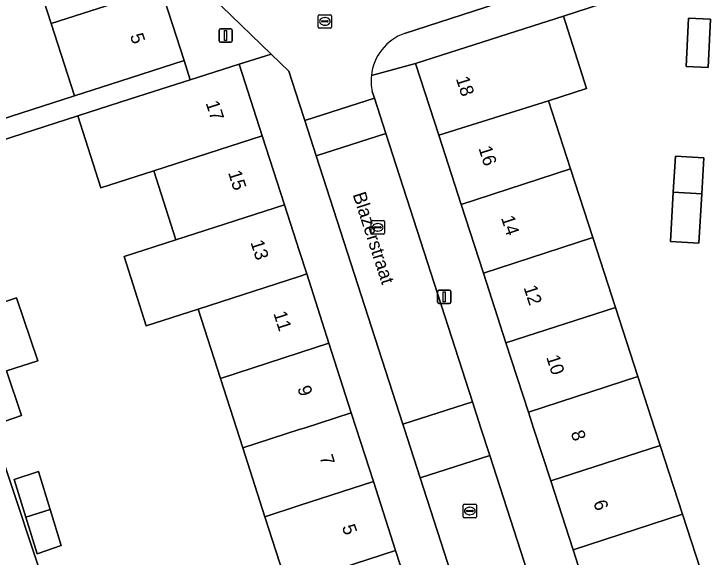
# Model space of a CAD drawing. Extents: x 159371 to 159986, y 382987 to 383597.
# Drawn here: x 159478.7 to 159530.9, y 383240.4 to 383280.9 of the extents above; entities that cross this region are included whole.
import ezdxf

# ---------------------------------------------------------------- set-up
doc = ezdxf.new("R2010")
doc.units = 0
for name, color, linetype in [('IMGEO_Erf', 7, 'Continuous'), ('IMGEO_Kolk', 7, 'Continuous'), ('IMGEO_Lichtmast', 7, 'Continuous'), ('IMGEO_Muur', 7, 'Continuous'), ('IMGEO_Openbare_ruimte_label', 7, 'Continuous'), ('IMGEO_Pand', 7, 'Continuous'), ('IMGEO_Pand_nummerreeks', 7, 'Continuous'), ('IMGEO_Rijbaan_lokaal_open', 7, 'Continuous'), ('IMGEO_Rioolput', 7, 'Continuous'), ('IMGEO_Voetpad_open', 7, 'Continuous')]:
    doc.layers.add(name, color=color, linetype=linetype)

msp = doc.modelspace()

# ---------------------------------------------------------------- linework, layer by layer
at = {"layer": 'IMGEO_Erf'}
for points in [[(159461.649, 383281.861), (159463.068, 383277.363), (159465.186, 383278.063), (159466.13, 383275.206), (159467.066, 383272.374), (159464.947, 383271.674), (159465.78, 383269.153), (159483.239, 383274.78), (159481.503, 383280.166), (159479.855, 383285.277)], [(159531.284, 383283.727), (159529.246, 383283.829), (159519.728, 383280.725), (159521.455, 383275.325), (159518.605, 383274.414), (159520.255, 383269.333), (159521.919, 383264.211), (159523.611, 383259.001), (159525.285, 383253.847), (159526.535, 383250), (159526.957, 383248.702), (159528.622, 383243.576), (159530.29, 383238.439), (159532.035, 383233.068)], [(159474.303, 383258.392), (159484.606, 383227.42), (159485.248, 383225.462), (159487.33, 383226.144), (159488.238, 383223.375), (159486.157, 383222.692), (159486.209, 383222.532), (159488.475, 383223.275), (159502.462, 383227.783), (159500.748, 383233.11), (159500, 383235.437), (159499.1, 383238.237), (159497.445, 383243.381), (159495.793, 383248.517), (159495.316, 383250), (159494.126, 383253.699), (159492.462, 383258.873), (159488.591, 383257.619), (159486.93, 383262.784), (159490.801, 383264.037), (159489.146, 383269.183), (159485.21, 383267.909), (159483.482, 383273.28), (159466.224, 383267.732)]]:
    msp.add_lwpolyline(points, dxfattribs=at)
for points in [[(159528.882, 383276.979), (159529.073, 383280.572), (159530.715, 383280.49), (159530.524, 383276.897)], [(159529.833, 383263.801), (159527.716, 383263.923), (159527.927, 383267.583), (159528.084, 383270.283), (159530.2, 383270.161), (159530.045, 383267.471)], [(159478.148, 383254.256), (159479.278, 383250.923), (159477.321, 383250.26), (159476.181, 383253.622), (159475.271, 383256.307), (159474.609, 383258.259), (159478.911, 383259.716), (159480.504, 383255.016)], [(159482.238, 383241.236), (159480.434, 383240.625), (159479.6, 383243.34), (159478.734, 383246.157), (159480.537, 383246.768), (159481.413, 383243.92)]]:
    msp.add_lwpolyline(points, close=True, dxfattribs=at)
at = {"layer": 'IMGEO_Kolk'}
for p, q in [((159505.369, 383264.546), (159505.369, 383265.398)), ((159505.444, 383265.472), (159506.296, 383265.472)), ((159505.857, 383265.252), (159505.882, 383265.252)), ((159506.37, 383265.398), (159506.37, 383264.546)), ((159505.628, 383264.966), (159505.628, 383264.978)), ((159506.066, 383264.929), (159505.668, 383264.929)), ((159505.671, 383265.015), (159506.069, 383265.015)), ((159506.112, 383264.978), (159506.112, 383264.966)), ((159506.296, 383264.472), (159505.444, 383264.472)), ((159505.88, 383264.692), (159505.855, 383264.692)), ((159512.239, 383243.382), (159512.239, 383244.234)), ((159512.314, 383244.308), (159513.166, 383244.308)), ((159512.541, 383243.851), (159512.939, 383243.851)), ((159512.727, 383244.088), (159512.752, 383244.088)), ((159513.24, 383244.234), (159513.24, 383243.382)), ((159512.498, 383243.802), (159512.498, 383243.814)), ((159512.936, 383243.765), (159512.538, 383243.765)), ((159512.75, 383243.528), (159512.725, 383243.528)), ((159512.982, 383243.814), (159512.982, 383243.802)), ((159513.166, 383243.308), (159512.314, 383243.308))]:
    msp.add_line(p, q, dxfattribs=at)
for points in [[(159505.369, 383264.546), (159505.369, 383265.398)], [(159505.444, 383265.472), (159506.296, 383265.472)], [(159506.37, 383265.398), (159506.37, 383264.546)], [(159506.296, 383264.472), (159505.444, 383264.472)], [(159512.239, 383243.382), (159512.239, 383244.234)], [(159512.314, 383244.308), (159513.166, 383244.308)], [(159513.24, 383244.234), (159513.24, 383243.382)], [(159513.166, 383243.308), (159512.314, 383243.308)]]:
    msp.add_lwpolyline(points, dxfattribs=at)
for centre, radius, start, end in [((159505.446, 383265.396), 0.0765, 91.552, 178.448), ((159505.446, 383265.396), 0.0765, 91.552, 178.448), ((159506.294, 383265.396), 0.0765, 1.552, 88.448), ((159506.294, 383265.396), 0.0765, 1.552, 88.448), ((159505.668, 383264.975), 0.0403, 85.8775, 175.7526), ((159505.665, 383264.965), 0.0366, 178.938, 274.7102), ((159506.069, 383264.972), 0.043, 264.8664, 352.4533), ((159506.073, 383264.977), 0.0386, 1.7309, 96.639), ((159505.446, 383264.548), 0.0765, 181.552, 268.448), ((159505.446, 383264.548), 0.0765, 181.552, 268.448), ((159506.294, 383264.548), 0.0765, 271.552, 358.448), ((159506.294, 383264.548), 0.0765, 271.552, 358.448), ((159512.316, 383244.232), 0.0765, 91.552, 178.448), ((159512.316, 383244.232), 0.0765, 91.552, 178.448), ((159512.538, 383243.811), 0.0403, 85.8775, 175.7526), ((159512.943, 383243.813), 0.0386, 1.7309, 96.639), ((159513.164, 383244.232), 0.0765, 1.552, 88.448), ((159513.164, 383244.232), 0.0765, 1.552, 88.448), ((159512.316, 383243.384), 0.0765, 181.552, 268.448), ((159512.316, 383243.384), 0.0765, 181.552, 268.448), ((159512.535, 383243.801), 0.0366, 178.938, 274.7102), ((159512.939, 383243.808), 0.043, 264.8664, 352.4533), ((159513.164, 383243.384), 0.0765, 271.552, 358.448), ((159513.164, 383243.384), 0.0765, 271.552, 358.448)]:
    msp.add_arc(centre, radius, start, end, dxfattribs=at)
for centre, major_axis, ratio, start_param, end_param in [((159505.856, 383264.972), (-0.387, 0.002), 0.722429, 4.712389, 7.853982), ((159505.881, 383264.972), (-0.39, 0.002), 0.717154, 1.570796, 4.712389), ((159512.726, 383243.808), (-0.387, 0.002), 0.722429, 4.712389, 7.853982), ((159512.751, 383243.808), (-0.39, 0.002), 0.717154, 1.570796, 4.712389)]:
    msp.add_ellipse(centre, major_axis=major_axis, ratio=ratio, start_param=start_param, end_param=end_param, dxfattribs=at)
at = {"layer": 'IMGEO_Lichtmast'}
for p, q in [((159494.019, 383278.878), (159494.019, 383279.678)), ((159494.019, 383279.678), (159494.019, 383278.878)), ((159494.119, 383279.778), (159494.909, 383279.778)), ((159494.909, 383279.778), (159494.119, 383279.778)), ((159495.009, 383279.678), (159495.009, 383278.878)), ((159495.009, 383278.878), (159495.009, 383279.678)), ((159494.909, 383278.778), (159494.119, 383278.778)), ((159494.119, 383278.778), (159494.909, 383278.778)), ((159510.337, 383259.393), (159510.337, 383260.193)), ((159510.337, 383260.193), (159510.337, 383259.393)), ((159510.437, 383260.293), (159511.227, 383260.293)), ((159511.227, 383260.293), (159510.437, 383260.293)), ((159511.327, 383260.193), (159511.327, 383259.393)), ((159511.327, 383259.393), (159511.327, 383260.193)), ((159511.227, 383259.293), (159510.437, 383259.293)), ((159510.437, 383259.293), (159511.227, 383259.293))]:
    msp.add_line(p, q, dxfattribs=at)
for points in [[(159494.439, 383279.653), (159494.589, 383279.653), (159494.589, 383278.903), (159494.439, 383278.903), (159494.439, 383279.653)], [(159510.757, 383260.168), (159510.907, 383260.168), (159510.907, 383259.418), (159510.757, 383259.418), (159510.757, 383260.168)]]:
    msp.add_lwpolyline(points, dxfattribs=at)
for centre, start, end in [((159494.119, 383279.678), 90, 180), ((159494.119, 383279.678), 90, 180), ((159494.909, 383279.678), 0, 90), ((159494.909, 383279.678), 360, 90), ((159494.119, 383278.878), 180, 270), ((159494.119, 383278.878), 180, 270), ((159494.909, 383278.878), 270, 0), ((159494.909, 383278.878), 270, 0), ((159510.437, 383260.193), 90, 180), ((159510.437, 383260.193), 90, 180), ((159511.227, 383260.193), 0, 90), ((159511.227, 383260.193), 360, 90), ((159510.437, 383259.393), 180, 270), ((159510.437, 383259.393), 180, 270), ((159511.227, 383259.393), 270, 0), ((159511.227, 383259.393), 270, 0)]:
    msp.add_arc(centre, 0.1, start, end, dxfattribs=at)
at = {"layer": 'IMGEO_Muur'}
msp.add_lwpolyline([(159519.728, 383280.725), (159529.246, 383283.829)], dxfattribs=at)
at = {"layer": 'IMGEO_Pand'}
for points in [[(159481.503, 383280.166), (159489.673, 383282.802), (159488.026, 383287.914), (159479.855, 383285.277)], [(159481.503, 383280.166), (159483.239, 383274.78), (159486.65, 383275.883), (159491.407, 383277.42), (159489.673, 383282.802)], [(159510.415, 383271.836), (159518.605, 383274.414), (159521.455, 383275.325), (159519.728, 383280.725), (159516.853, 383279.806), (159508.678, 383277.193)], [(159528.882, 383276.979), (159530.524, 383276.897), (159530.715, 383280.49), (159529.073, 383280.572)], [(159495.527, 383277.153), (159491.872, 383275.977), (159490.768, 383275.622), (159487.421, 383274.546), (159483.482, 383273.28), (159485.21, 383267.909), (159489.146, 383269.183), (159497.247, 383271.805)], [(159510.415, 383271.836), (159512.087, 383266.681), (159520.255, 383269.333), (159518.605, 383274.414)], [(159490.801, 383264.037), (159498.902, 383266.66), (159497.247, 383271.805), (159489.146, 383269.183)], [(159527.927, 383267.583), (159530.045, 383267.471), (159530.2, 383270.161), (159528.084, 383270.283)], [(159512.087, 383266.681), (159513.75, 383261.553), (159521.919, 383264.211), (159520.255, 383269.333)], [(159527.927, 383267.583), (159527.716, 383263.923), (159529.833, 383263.801), (159530.045, 383267.471)], [(159500, 383263.247), (159498.902, 383266.66), (159490.801, 383264.037), (159486.93, 383262.784), (159488.591, 383257.619), (159492.462, 383258.873), (159500, 383261.315), (159500.563, 383261.497)], [(159521.919, 383264.211), (159513.75, 383261.553), (159515.438, 383256.35), (159523.611, 383259.001)], [(159492.462, 383258.873), (159494.126, 383253.699), (159500, 383255.601), (159502.227, 383256.323), (159500.563, 383261.497), (159500, 383261.315)], [(159474.609, 383258.259), (159475.271, 383256.307), (159476.181, 383253.622), (159478.148, 383254.256), (159480.504, 383255.016), (159478.911, 383259.716)], [(159517.11, 383251.194), (159525.285, 383253.847), (159523.611, 383259.001), (159515.438, 383256.35)], [(159502.227, 383256.323), (159500, 383255.601), (159494.126, 383253.699), (159495.316, 383250), (159495.793, 383248.517), (159500, 383249.879), (159500.373, 383250), (159503.894, 383251.14)], [(159476.181, 383253.622), (159477.321, 383250.26), (159479.278, 383250.923), (159478.148, 383254.256)], [(159518.779, 383246.048), (159526.957, 383248.702), (159526.535, 383250), (159525.285, 383253.847), (159517.11, 383251.194), (159517.497, 383250)], [(159505.546, 383246.004), (159504.261, 383250), (159503.894, 383251.14), (159500.373, 383250), (159500, 383249.879), (159495.793, 383248.517), (159497.445, 383243.381), (159500, 383244.208)], [(159518.779, 383246.048), (159520.441, 383240.921), (159528.622, 383243.576), (159526.957, 383248.702)], [(159479.6, 383243.34), (159481.413, 383243.92), (159480.537, 383246.768), (159478.734, 383246.157)], [(159505.546, 383246.004), (159500, 383244.208), (159497.445, 383243.381), (159499.1, 383238.237), (159500, 383238.528), (159507.201, 383240.86)], [(159481.413, 383243.92), (159479.6, 383243.34), (159480.434, 383240.625), (159482.238, 383241.236)], [(159528.622, 383243.576), (159520.441, 383240.921), (159522.107, 383235.784), (159530.19, 383238.407), (159530.29, 383238.439)], [(159507.201, 383240.86), (159500, 383238.528), (159499.1, 383238.237), (159500, 383235.437), (159500.748, 383233.11), (159508.849, 383235.734)]]:
    msp.add_lwpolyline(points, close=True, dxfattribs=at)
at = {"layer": 'IMGEO_Rijbaan_lokaal_open'}
for points in [[(159497.666, 383285.531), (159497.523, 383285.971), (159490.697, 383307.069), (159489.33, 383311.312), (159489.276, 383311.479), (159483.583, 383309.643), (159491.962, 383283.659), (159497.907, 383277.902), (159499.23, 383276.621), (159500, 383274.237), (159500.419, 383272.939), (159505.614, 383274.618), (159505.455, 383275.111)], [(159507.852, 383279.443), (159543.208, 383290.901)]]:
    msp.add_lwpolyline(points, dxfattribs=at)
for points in [[(159501.27, 383270.303), (159506.466, 383271.982), (159505.614, 383274.618), (159500.419, 383272.939)], [(159501.27, 383270.303), (159507.737, 383250.278), (159512.938, 383251.951), (159506.466, 383271.982)], [(159512.938, 383251.951), (159507.737, 383250.278), (159507.827, 383250), (159509.028, 383246.282), (159514.229, 383247.954), (159513.568, 383250)], [(159521.064, 383209.004), (159526.269, 383210.676), (159514.229, 383247.954), (159509.028, 383246.282)]]:
    msp.add_lwpolyline(points, close=True, dxfattribs=at)
for centre, radius, start, end in [((159509.145, 383275.899), 3.772, 110.0464, 174.0529), ((159509.097, 383275.894), 3.725, 173.893, 192.1275)]:
    msp.add_arc(centre, radius, start, end, dxfattribs=at)
at = {"layer": 'IMGEO_Rioolput'}
for p, q in [((159501.421, 383279.908), (159501.421, 383280.76)), ((159501.496, 383280.834), (159502.348, 383280.834)), ((159501.723, 383280.377), (159502.121, 383280.377)), ((159501.909, 383280.614), (159501.934, 383280.614)), ((159502.422, 383280.76), (159502.422, 383279.908)), ((159501.68, 383280.328), (159501.68, 383280.34)), ((159502.118, 383280.291), (159501.72, 383280.291)), ((159501.932, 383280.054), (159501.907, 383280.054)), ((159502.164, 383280.34), (159502.164, 383280.328)), ((159502.348, 383279.834), (159501.496, 383279.834))]:
    msp.add_line(p, q, dxfattribs=at)
for points in [[(159501.421, 383279.908), (159501.421, 383280.76)], [(159501.496, 383280.834), (159502.348, 383280.834)], [(159502.422, 383280.76), (159502.422, 383279.908)], [(159502.348, 383279.834), (159501.496, 383279.834)]]:
    msp.add_lwpolyline(points, dxfattribs=at)
for centre, radius, start, end in [((159501.498, 383280.758), 0.0765, 91.552, 178.448), ((159501.498, 383280.758), 0.0765, 91.552, 178.448), ((159501.72, 383280.337), 0.0403, 85.8775, 175.7526), ((159502.125, 383280.339), 0.0386, 1.7309, 96.639), ((159502.346, 383280.758), 0.0765, 1.552, 88.448), ((159502.346, 383280.758), 0.0765, 1.552, 88.448), ((159501.498, 383279.91), 0.0765, 181.552, 268.448), ((159501.498, 383279.91), 0.0765, 181.552, 268.448), ((159501.717, 383280.327), 0.0366, 178.938, 274.7102), ((159502.121, 383280.334), 0.043, 264.8664, 352.4533), ((159502.346, 383279.91), 0.0765, 271.552, 358.448), ((159502.346, 383279.91), 0.0765, 271.552, 358.448)]:
    msp.add_arc(centre, radius, start, end, dxfattribs=at)
for centre, major_axis, ratio, start_param, end_param in [((159501.908, 383280.334), (-0.387, 0.002), 0.722429, 4.712389, 7.853982), ((159501.933, 383280.334), (-0.39, 0.002), 0.717154, 1.570796, 4.712389)]:
    msp.add_ellipse(centre, major_axis=major_axis, ratio=ratio, start_param=start_param, end_param=end_param, dxfattribs=at)
at = {"layer": 'IMGEO_Voetpad_open'}
for points in [[(159519.728, 383280.725), (159529.246, 383283.829), (159531.284, 383283.727), (159532.782, 383283.653), (159535.63, 383283.511), (159541.415, 383283.2), (159549.658, 383282.757), (159550.299, 383282.723), (159551.732, 383282.634), (159551.828, 383284.03), (159560.137, 383286.727), (159561.945, 383287.307), (159570.124, 383289.948), (159568.834, 383293.928), (159555.605, 383289.642), (159554.057, 383294.368), (159551.485, 383293.583), (159546.61, 383292.003), (159543.208, 383290.901), (159507.852, 383279.443)], [(159489.673, 383282.802), (159491.407, 383277.42), (159491.872, 383275.977), (159495.527, 383277.153), (159497.907, 383277.902), (159491.962, 383283.659)], [(159505.393, 383276.29), (159508.678, 383277.193), (159516.853, 383279.806), (159519.728, 383280.725)], [(159521.064, 383209.004), (159509.028, 383246.282), (159507.827, 383250), (159507.737, 383250.278), (159501.27, 383270.303), (159500.419, 383272.939), (159500, 383274.237), (159499.23, 383276.621), (159497.907, 383277.902), (159495.527, 383277.153), (159497.247, 383271.805), (159498.902, 383266.66), (159500, 383263.247), (159500.563, 383261.497), (159502.227, 383256.323), (159503.894, 383251.14), (159504.261, 383250), (159505.546, 383246.004), (159507.201, 383240.86), (159508.849, 383235.734)], [(159466.224, 383267.732), (159483.482, 383273.28), (159487.421, 383274.546), (159490.768, 383275.622), (159491.872, 383275.977), (159491.407, 383277.42), (159486.65, 383275.883), (159483.239, 383274.78), (159465.78, 383269.153)], [(159520.441, 383240.921), (159518.779, 383246.048), (159517.497, 383250), (159517.11, 383251.194), (159515.438, 383256.35), (159513.75, 383261.553), (159512.087, 383266.681), (159510.415, 383271.836), (159508.678, 383277.193), (159505.393, 383276.29)], [(159505.455, 383275.111), (159505.614, 383274.618), (159506.466, 383271.982), (159512.938, 383251.951), (159513.568, 383250), (159514.229, 383247.954), (159526.269, 383210.676), (159527.457, 383211.093), (159526.549, 383213.96), (159525.641, 383216.827), (159531.277, 383218.64), (159530.484, 383221.094), (159527.624, 383230.058), (159527.615, 383230.086), (159527.161, 383231.498), (159523.844, 383230.429), (159522.107, 383235.784), (159520.441, 383240.921)], [(159484.606, 383227.42), (159474.303, 383258.392)]]:
    msp.add_lwpolyline(points, dxfattribs=at)
for centre, radius, start, end in [((159509.145, 383275.899), 3.772, 110.0464, 174.0529), ((159509.097, 383275.894), 3.725, 173.893, 192.1275)]:
    msp.add_arc(centre, radius, start, end, dxfattribs=at)

# ---------------------------------------------------------------- texts
at = {"layer": 'IMGEO_Openbare_ruimte_label'}
msp.add_text('Blazerstraat', height=1, rotation=288.0546, dxfattribs=at).set_placement((159503.983, 383267.423))
at = {"layer": 'IMGEO_Pand_nummerreeks'}
for s, rotation, p in [('5', 287.8566, (159487.363, 383279.277)), ('18', 287.9684, (159511.691, 383276.069)), ('17', 287.8302, (159493.015, 383274.25)), ('16', 287.9684, (159513.375, 383270.876)), ('15', 287.83, (159494.686, 383269.054)), ('14', 287.9684, (159515.06, 383265.68)), ('13', 287.8302, (159496.357, 383263.858)), ('12', 287.9684, (159516.744, 383260.487)), ('11', 287.83, (159498.064, 383258.554)), ('10', 287.9684, (159518.432, 383255.285)), ('9', 287.8293, (159499.855, 383252.991)), ('8', 287.9684, (159520.259, 383249.651)), ('7', 287.83, (159501.512, 383247.834)), ('6', 287.9684, (159521.943, 383244.459)), ('5', 287.83, (159503.183, 383242.638))]:
    msp.add_text(s, height=1, rotation=rotation, dxfattribs=at).set_placement(p)

doc.saveas('drawing.dxf')
